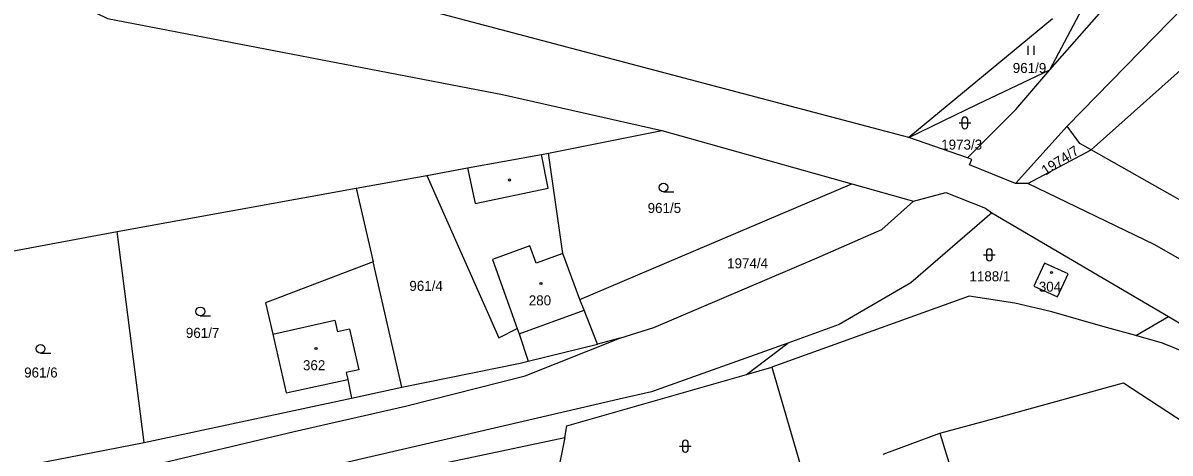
# Model space of a CAD drawing. Extents: x -794765 to -785424, y -1118958 to -1108731.
# Drawn here: x -788003.9 to -787809, y -1116372.9 to -1116299.9 of the extents above; entities that cross this region are included whole.
import ezdxf

# ---------------------------------------------------------------- set-up
doc = ezdxf.new("R2010")
doc.units = 0
for name, color, linetype in [('Level 66', 7, 'Continuous'), ('Level 75', 7, 'Continuous'), ('Level 76', 7, 'Continuous'), ('Level 77', 7, 'Continuous'), ('Level 79', 7, 'Continuous')]:
    doc.layers.add(name, color=color, linetype=linetype)

msp = doc.modelspace()

# ---------------------------------------------------------------- linework, layer by layer
at = {"layer": 'Level 66'}
for p, q in [((-787833.13, -1116305.26), (-787833.13, -1116303.76)), ((-787832.13, -1116305.26), (-787832.13, -1116303.76)), ((-787844.39, -1116316.33), (-787844.39, -1116317.33)), ((-787843.39, -1116317.33), (-787843.39, -1116316.33)), ((-787844.89, -1116316.83), (-787842.89, -1116316.83)), ((-787895.09, -1116328.54), (-787893.34, -1116328.54)), ((-787840.74, -1116339.24), (-787838.74, -1116339.24)), ((-787840.24, -1116338.74), (-787840.24, -1116339.74)), ((-787839.24, -1116339.74), (-787839.24, -1116338.74)), ((-787973.76, -1116349.59), (-787972.01, -1116349.59)), ((-788000.89, -1116355.94), (-787999.14, -1116355.94)), ((-787891.88, -1116371.21), (-787891.88, -1116372.21)), ((-787890.88, -1116372.21), (-787890.88, -1116371.21)), ((-787892.38, -1116371.71), (-787890.38, -1116371.71))]:
    msp.add_line(p, q, dxfattribs=at)
for centre in [(-787895.09, -1116327.79), (-787973.76, -1116348.84), (-788000.89, -1116355.19)]:
    msp.add_circle(centre, 0.75, dxfattribs=at)
for centre, start, end in [((-787843.89, -1116316.33), 0, 180), ((-787843.89, -1116317.33), 180, 359.9879), ((-787839.74, -1116338.74), 0, 180), ((-787839.74, -1116339.74), 180, 359.9879), ((-787891.38, -1116371.21), 0, 180), ((-787891.38, -1116372.21), 180, 359.9879)]:
    msp.add_arc(centre, 0.5, start, end, dxfattribs=at)
at = {"layer": 'Level 75'}
for p, q in [((-787829.48, -1116307.82), (-787819.51, -1116289.03)), ((-787829.02, -1116299.13), (-787853.4, -1116319.28)), ((-787914.64, -1116321.99), (-787895.37, -1116318.13)), ((-787895.37, -1116318.13), (-787863.08, -1116327.18)), ((-787826.54, -1116317.41), (-787835.3, -1116327.11)), ((-787843.45, -1116322.77), (-787853.4, -1116319.28)), ((-787833.18, -1116327.09), (-787822.46, -1116321.42)), ((-787947.28, -1116327.91), (-787935.3, -1116325.74)), ((-787987.86, -1116335.25), (-787947.28, -1116327.91)), ((-787947.28, -1116327.91), (-787944.41, -1116340.41)), ((-787909.27, -1116346.8), (-787863.08, -1116327.18)), ((-787863.08, -1116327.18), (-787852.62, -1116330.12)), ((-787833.18, -1116327.09), (-787835.3, -1116327.11)), ((-787839.3, -1116332.09), (-787809.33, -1116349.7)), ((-787983.27, -1116371.1), (-787987.86, -1116335.25)), ((-787939.52, -1116361.7), (-787944.41, -1116340.41)), ((-787814.88, -1116352.94), (-787809.33, -1116349.7)), ((-787902.51, -1116353.37), (-787906.3, -1116354.37)), ((-787918.09, -1116357.29), (-787906.3, -1116354.37)), ((-787881.01, -1116359.54), (-787873.99, -1116354.2)), ((-787881.01, -1116359.54), (-787876.68, -1116358.3)), ((-787876.68, -1116358.3), (-787871.3, -1116376.78)), ((-787948.06, -1116363.54), (-787939.52, -1116361.7)), ((-787983.27, -1116371.1), (-787948.06, -1116363.54)), ((-787980.69, -1116384.78), (-787911.86, -1116370.22)), ((-787911.86, -1116370.22), (-787915.64, -1116389.55)), ((-787857.79, -1116373.06), (-787848.15, -1116369.53)), ((-787848.15, -1116369.53), (-787836.34, -1116407.53))]:
    msp.add_line(p, q, dxfattribs=at)
for points in [[(-787829.48, -1116307.82), (-787797.98, -1116272.02), (-787782.24, -1116258.48), (-787772.6, -1116252.15), (-787760.04, -1116245.94)], [(-787742.96, -1116249.55), (-787757.71, -1116256.57), (-787773.26, -1116265.02), (-787791.8, -1116281.83), (-787826.54, -1116317.41)], [(-787853.4, -1116319.28), (-787937.67, -1116297.07), (-787968.58, -1116287.61), (-788000.45, -1116274.98), (-788029.34, -1116258.85), (-788038.84, -1116251.72)], [(-788052.1, -1116255.33), (-788014.79, -1116286.8), (-787989.53, -1116299.12), (-787922.43, -1116312.01), (-787895.37, -1116318.13)], [(-787822.46, -1116321.42), (-787786.97, -1116289.7), (-787782.6, -1116283.88)], [(-787853.4, -1116319.28), (-787841.73, -1116313.62), (-787829.48, -1116307.82)], [(-787843.45, -1116322.77), (-787835.23, -1116314.53), (-787829.48, -1116307.82)], [(-787822.46, -1116321.42), (-787824.39, -1116320.34), (-787826.54, -1116317.41)], [(-787935.3, -1116325.74), (-787928.35, -1116324.48), (-787915.83, -1116322.21), (-787914.64, -1116321.99)], [(-787909.27, -1116346.8), (-787912.2, -1116338.99), (-787914.64, -1116321.99)], [(-787800.27, -1116331.85), (-787806.43, -1116330.45), (-787822.46, -1116321.42)], [(-787835.3, -1116327.11), (-787843.09, -1116323.96), (-787842.69, -1116323.04), (-787843.45, -1116322.77)], [(-787935.3, -1116325.74), (-787923.06, -1116353.3), (-787919.94, -1116351.71), (-787919.62, -1116352.65), (-787918.09, -1116357.29)], [(-787796.66, -1116346.09), (-787811.61, -1116337.55), (-787833.18, -1116327.09)], [(-787902.51, -1116353.37), (-787896.71, -1116351.56), (-787869.37, -1116339.9), (-787857.98, -1116334.92), (-787852.62, -1116330.12)], [(-787852.62, -1116330.12), (-787847.11, -1116328.65), (-787840.4, -1116331.28), (-787839.3, -1116332.09)], [(-787839.3, -1116332.09), (-787853.1, -1116343.98), (-787865.23, -1116351.06), (-787873.99, -1116354.2)], [(-788015.56, -1116340.35), (-788013.98, -1116340.14), (-787987.86, -1116335.25)], [(-787944.41, -1116340.41), (-787962.67, -1116347.36), (-787961.44, -1116352.72), (-787959.16, -1116362.67), (-787948.68, -1116360.42), (-787948.06, -1116363.54)], [(-787830.37, -1116340.62), (-787832.17, -1116344.54), (-787828.19, -1116346.36), (-787826.37, -1116342.45), (-787830.37, -1116340.62)], [(-787906.3, -1116354.37), (-787908.57, -1116348.65), (-787909.27, -1116346.8)], [(-787814.88, -1116352.94), (-787820.45, -1116351.41), (-787829.14, -1116348.89), (-787835.41, -1116347.43), (-787843.14, -1116346.23), (-787876.68, -1116358.3)], [(-787809.33, -1116349.7), (-787801.57, -1116354.26), (-787773.08, -1116375.71), (-787754.69, -1116394.98), (-787740.05, -1116414.46), (-787723.7, -1116441.75), (-787713.22, -1116470.7), (-787707.44, -1116494.38), (-787704.74, -1116513.73), (-787704.38, -1116520.92)], [(-788279.68, -1116369.68), (-788255.51, -1116372.91), (-788222.27, -1116376.2), (-788184.96, -1116374.64), (-788169.09, -1116371.97), (-788125.59, -1116364.93), (-788118.03, -1116366.65), (-788103.88, -1116370.26), (-788071.66, -1116376.73), (-788047.19, -1116381.42), (-788037.25, -1116382.67), (-788028.44, -1116382.62), (-788012.56, -1116381.23), (-787982.57, -1116375.12), (-787957.81, -1116369.21), (-787938.9, -1116364.93), (-787918.57, -1116359.78), (-787902.51, -1116353.37)], [(-787725.95, -1116472.01), (-787722.51, -1116469.58), (-787719.42, -1116466.14), (-787719.06, -1116462.43), (-787721.94, -1116454.54), (-787725.06, -1116447.09), (-787730.48, -1116436.2), (-787740.3, -1116418.54), (-787744.48, -1116411.34), (-787747.91, -1116404.33), (-787760.07, -1116392.95), (-787768.48, -1116384.12), (-787783.23, -1116370.57), (-787789.77, -1116365.68), (-787796.38, -1116361.2), (-787803.06, -1116357.15), (-787810.31, -1116354.2), (-787814.88, -1116352.94)], [(-787873.99, -1116354.2), (-787897.15, -1116362.5), (-787902.61, -1116363.72), (-787928.65, -1116369.79), (-787960.17, -1116377.12), (-788014.95, -1116388.89)], [(-787939.52, -1116361.7), (-787919.42, -1116357.62), (-787918.09, -1116357.29)], [(-787911.86, -1116370.22), (-787911.48, -1116368.26), (-787881.01, -1116359.54)], [(-787848.15, -1116369.53), (-787838.93, -1116367), (-787816.95, -1116360.96), (-787783.07, -1116383.09), (-787773.29, -1116393.47), (-787764.99, -1116403.74), (-787750.02, -1116424.78), (-787745.39, -1116433.08), (-787740.36, -1116443.85), (-787725.95, -1116472.01)], [(-788020.59, -1116378.86), (-788011.01, -1116376.49), (-787983.27, -1116371.1)]]:
    msp.add_lwpolyline(points, dxfattribs=at)
at = {"layer": 'Level 77'}
for p, q in [((-787914.65, -1116327.89), (-787915.83, -1116322.21)), ((-787928.35, -1116324.48), (-787927.1, -1116330.53)), ((-787927.1, -1116330.53), (-787914.65, -1116327.89)), ((-787917.77, -1116337.72), (-787924.15, -1116340.03)), ((-787916.72, -1116340.63), (-787917.77, -1116337.72)), ((-787924.15, -1116340.03), (-787919.94, -1116351.71)), ((-787912.2, -1116338.99), (-787916.72, -1116340.63)), ((-787919.62, -1116352.65), (-787908.57, -1116348.65)), ((-787961.44, -1116352.72), (-787950.93, -1116350.34)), ((-787950.93, -1116350.34), (-787950.48, -1116352.33)), ((-787948.4, -1116351.85), (-787950.48, -1116352.33)), ((-787948.4, -1116351.85), (-787946.85, -1116358.74)), ((-787946.85, -1116358.74), (-787948.96, -1116359.22)), ((-787948.96, -1116359.22), (-787948.68, -1116360.42))]:
    msp.add_line(p, q, dxfattribs=at)
at = {"layer": 'Level 79'}
for centre in [(-787921.24, -1116326.52), (-787915.9, -1116344.08), (-787829.19, -1116342.22), (-787954.11, -1116355.14)]:
    msp.add_circle(centre, 0.175, dxfattribs=at)

# ---------------------------------------------------------------- texts
at = {"layer": 'Level 76'}
for s, p in [('961/9', (-787835.76, -1116308.35)), ('1973/3', (-787847.92, -1116321.36)), ('961/5', (-787897.78, -1116332.12)), ('1974/4', (-787884.28, -1116341.52)), ('1188/1', (-787843.12, -1116343.72)), ('961/4', (-787938.25, -1116345.35)), ('304', (-787831.34, -1116345.49)), ('280', (-787917.97, -1116347.81)), ('961/7', (-787976.21, -1116353.33)), ('362', (-787956.32, -1116358.82)), ('961/6', (-788003.68, -1116360.06))]:
    msp.add_text(s, height=1.7, dxfattribs=at).set_placement(p)
msp.add_text('1974/7', height=1.7, rotation=33, dxfattribs=at).set_placement((-787830.18, -1116325.8))

doc.saveas('drawing.dxf')
